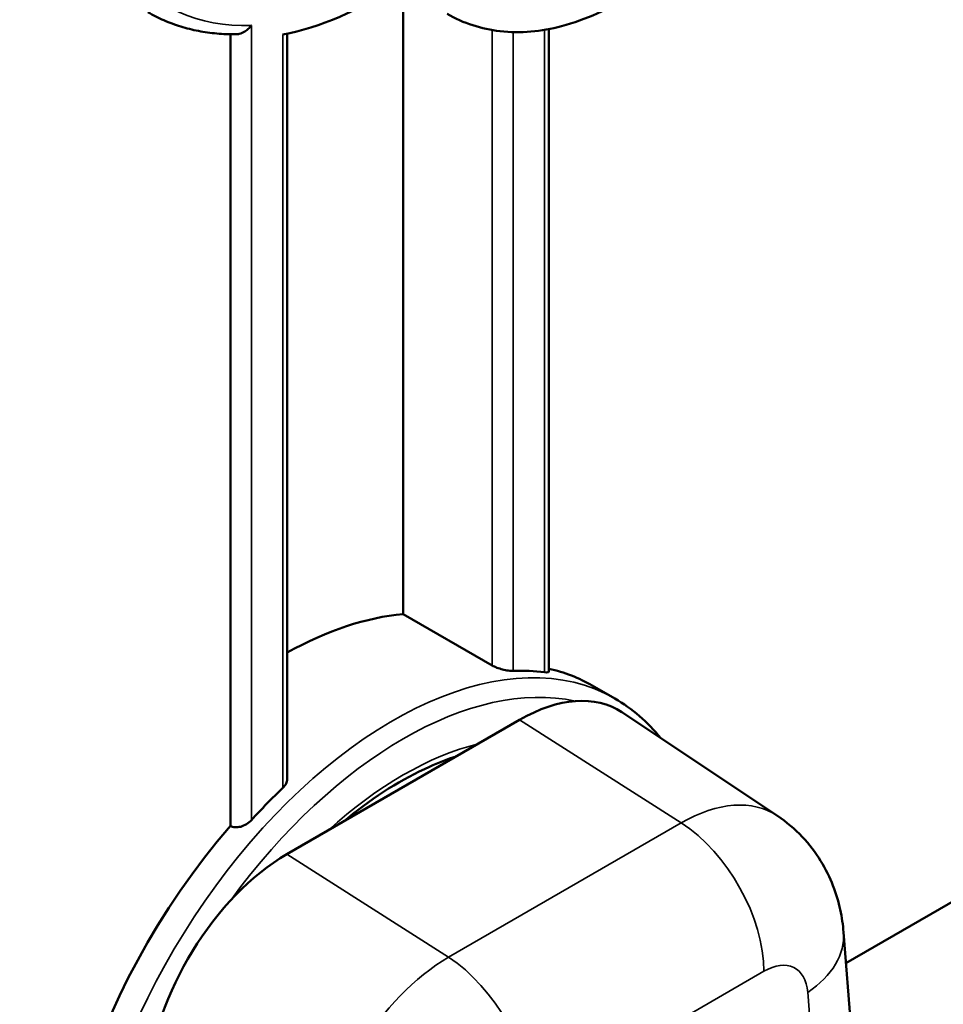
# Model space of a CAD drawing. Header units: millimetres. Extents: x 0 to 14369, y -869 to 2970.
# Tile 588 of 656: x 3619 to 3638, y 1488 to 1508. Entities that reach past the tile are written whole.
import ezdxf

# ---------------------------------------------------------------- set-up
doc = ezdxf.new("R2010")
doc.units = ezdxf.units.MM
doc.header["$LTSCALE"] = 10
doc.layers.add('Sichtbar (ISO)', color=7, linetype='Continuous', lineweight=50)
doc.layers.add('Sichtbar schmal (ISO)', color=7, linetype='Continuous', lineweight=35)

msp = doc.modelspace()

# ---------------------------------------------------------------- linework, layer by layer
at = {"layer": 'Sichtbar (ISO)'}
for p, q in [((3626.818, 1496.036), (3626.818, 1508.711)), ((3626.818, 1508.711), (3626.818, 1496.036)), ((3623.318, 1507.786), (3623.318, 1491.746)), ((3624.466, 1492.692), (3624.466, 1507.796)), ((3624.466, 1492.692), (3624.466, 1507.796)), ((3629.77, 1507.892), (3629.77, 1494.873)), ((3629.77, 1507.892), (3629.77, 1494.873)), ((3628.621, 1494.995), (3626.818, 1496.036)), ((3626.818, 1496.036), (3628.621, 1494.995)), ((3630.646, 1494.591), (3631.106, 1494.325)), ((3630.646, 1494.591), (3631.106, 1494.325)), ((3634.398, 1491.949), (3631.249, 1494.047)), ((3629.176, 1493.894), (3624.46, 1491.171)), ((3642.374, 1492.766), (3635.788, 1488.963)), ((3635.738, 1489.591), (3636.02, 1486.039))]:
    msp.add_line(p, q, dxfattribs=at)
for centre, major_axis, start_param, end_param in [((3626.358, 1515.905), (4.5, 7.794), 3.610629, 3.982661), ((3626.358, 1515.905), (-4.5, -7.794), 0.469036, 0.841069), ((3624.343, 1487.838), (4.5, 7.794), 0.385973, 0.766034), ((3624.343, 1487.838), (4.5, 7.794), 0.385973, 0.766034), ((3626.358, 1486.674), (4.5, 7.794), 0.235944, 0.349503), ((3626.358, 1486.674), (4.5, 7.794), 0.235944, 0.349503), ((3626.146, 1486.797), (4.5, 7.794), 0, 0.179668), ((3629.176, 1490.628), (2, 3.464), 6.246119, 7.068583), ((3626.358, 1486.674), (4.5, 7.794), 1.10176, 1.209071), ((3626.358, 1486.674), (-4.5, -7.794), 4.243353, 4.350663), ((3626.146, 1486.797), (4.5, 7.794), 1.245952, 2.711181), ((3624.46, 1487.905), (2, 3.464), 0.785398, 2.268928)]:
    msp.add_ellipse(centre, major_axis=major_axis, ratio=0.57735, start_param=start_param, end_param=end_param, dxfattribs=at)
for points, knots in [([(3627.707, 1508.198), (3628.036, 1508.008), (3628.405, 1507.891), (3629.194, 1507.802), (3629.615, 1507.842), (3630.514, 1508.077), (3630.99, 1508.298), (3631.935, 1508.905), (3632.401, 1509.303), (3633.254, 1510.217), (3633.641, 1510.732), (3634.304, 1511.828), (3634.581, 1512.409), (3635, 1513.589), (3635.143, 1514.189), (3635.23, 1514.996), (3635.243, 1515.217), (3635.243, 1515.435)], [3.926991, 3.926991, 3.926991, 3.926991, 4.173567, 4.173567, 4.444852, 4.444852, 4.768405, 4.768405, 5.116735, 5.116735, 5.462757, 5.462757, 5.806032, 5.806032, 6.151161, 6.151161, 6.283185, 6.283185, 6.283185, 6.283185]), ([(3621.646, 1508.233), (3621.751, 1508.173), (3621.859, 1508.118), (3622.081, 1508.021), (3622.195, 1507.979), (3622.428, 1507.907), (3622.548, 1507.877), (3622.791, 1507.83), (3622.915, 1507.812), (3623.167, 1507.79), (3623.295, 1507.784), (3623.425, 1507.785)], [3.9269908, 3.9269908, 3.9269908, 3.9269908, 3.9923302, 3.9923302, 4.0576695, 4.0576695, 4.1230089, 4.1230089, 4.1883483, 4.1883483, 4.2536876, 4.2536876, 4.2536876, 4.2536876]), ([(3621.646, 1508.233), (3621.751, 1508.173), (3621.859, 1508.118), (3622.081, 1508.021), (3622.195, 1507.979), (3622.428, 1507.907), (3622.548, 1507.877), (3622.791, 1507.83), (3622.915, 1507.812), (3623.167, 1507.79), (3623.295, 1507.784), (3623.425, 1507.785)], [3.9269908, 3.9269908, 3.9269908, 3.9269908, 3.9923302, 3.9923302, 4.0576695, 4.0576695, 4.1230089, 4.1230089, 4.1883483, 4.1883483, 4.2536876, 4.2536876, 4.2536876, 4.2536876]), ([(3623.742, 1507.965), (3623.742, 1507.964), (3623.741, 1507.964), (3623.722, 1507.939), (3623.702, 1507.917), (3623.658, 1507.878), (3623.635, 1507.86), (3623.574, 1507.822), (3623.536, 1507.805), (3623.473, 1507.789), (3623.448, 1507.785), (3623.425, 1507.785)], [-0.00029012, -0.00029012, -0.00029012, -0.00029012, 0, 0, 0.00898379, 0.00898379, 0.01779711, 0.01779711, 0.03045506, 0.03045506, 0.03837178, 0.03837178, 0.03837178, 0.03837178]), ([(3623.425, 1507.785), (3623.448, 1507.785), (3623.473, 1507.789), (3623.536, 1507.805), (3623.574, 1507.822), (3623.635, 1507.86), (3623.658, 1507.878), (3623.702, 1507.917), (3623.722, 1507.939), (3623.741, 1507.964), (3623.742, 1507.964), (3623.742, 1507.965)], [-0.03837178, -0.03837178, -0.03837178, -0.03837178, -0.03045506, -0.03045506, -0.01779711, -0.01779711, -0.00898379, -0.00898379, 0, 0, 0.00029012, 0.00029012, 0.00029012, 0.00029012]), ([(3628.621, 1494.995), (3628.648, 1494.98), (3628.681, 1494.964), (3628.753, 1494.937), (3628.792, 1494.925), (3628.868, 1494.905), (3628.909, 1494.897), (3628.985, 1494.887), (3629.019, 1494.886), (3629.045, 1494.887)], [0.09514524, 0.09514524, 0.09514524, 0.09514524, 0.10638385, 0.10638385, 0.11762247, 0.11762247, 0.13007536, 0.13007536, 0.14252826, 0.14252826, 0.14252826, 0.14252826]), ([(3629.045, 1494.887), (3629.019, 1494.886), (3628.985, 1494.887), (3628.909, 1494.897), (3628.868, 1494.905), (3628.792, 1494.925), (3628.753, 1494.937), (3628.681, 1494.964), (3628.648, 1494.98), (3628.621, 1494.995)], [-0.14252826, -0.14252826, -0.14252826, -0.14252826, -0.13007536, -0.13007536, -0.11762247, -0.11762247, -0.10638385, -0.10638385, -0.09514524, -0.09514524, -0.09514524, -0.09514524]), ([(3629.682, 1494.86), (3629.709, 1494.856), (3629.733, 1494.855), (3629.762, 1494.86), (3629.77, 1494.865), (3629.77, 1494.873)], [0.1473089, 0.1473089, 0.1473089, 0.1473089, 0.16081316, 0.16081316, 0.17321709, 0.17321709, 0.17321709, 0.17321709]), ([(3629.77, 1494.873), (3629.77, 1494.865), (3629.762, 1494.86), (3629.733, 1494.855), (3629.709, 1494.856), (3629.682, 1494.86)], [-0.17321709, -0.17321709, -0.17321709, -0.17321709, -0.16081316, -0.16081316, -0.1473089, -0.1473089, -0.1473089, -0.1473089]), ([(3627.893, 1493.153), (3627.714, 1493.096), (3627.533, 1493.026), (3626.804, 1492.701), (3626.242, 1492.349), (3625.668, 1491.882), (3625.641, 1491.86), (3625.614, 1491.837)], [1.3523772, 1.3523772, 1.3523772, 1.3523772, 1.4579955, 1.4579955, 1.771581, 1.771581, 1.7871482, 1.7871482, 1.7871482, 1.7871482]), ([(3627.893, 1493.153), (3627.714, 1493.096), (3627.533, 1493.026), (3626.804, 1492.701), (3626.242, 1492.349), (3625.668, 1491.882), (3625.641, 1491.86), (3625.614, 1491.837)], [1.3523772, 1.3523772, 1.3523772, 1.3523772, 1.4579955, 1.4579955, 1.771581, 1.771581, 1.7871482, 1.7871482, 1.7871482, 1.7871482]), ([(3624.379, 1492.515), (3624.405, 1492.54), (3624.428, 1492.57), (3624.459, 1492.632), (3624.466, 1492.663), (3624.466, 1492.692)], [0.04651531, 0.04651531, 0.04651531, 0.04651531, 0.05838698, 0.05838698, 0.06998695, 0.06998695, 0.06998695, 0.06998695]), ([(3624.466, 1492.692), (3624.466, 1492.663), (3624.459, 1492.632), (3624.428, 1492.57), (3624.405, 1492.54), (3624.379, 1492.515)], [-0.06998695, -0.06998695, -0.06998695, -0.06998695, -0.05838698, -0.05838698, -0.04651531, -0.04651531, -0.04651531, -0.04651531]), ([(3623.318, 1491.746), (3623.344, 1491.731), (3623.378, 1491.721), (3623.45, 1491.715), (3623.489, 1491.72), (3623.564, 1491.74), (3623.605, 1491.757), (3623.681, 1491.804), (3623.715, 1491.833), (3623.742, 1491.862)], [0, 0, 0, 0, 0.01126144, 0.01126144, 0.02252289, 0.02252289, 0.03506677, 0.03506677, 0.04761065, 0.04761065, 0.04761065, 0.04761065]), ([(3623.742, 1491.862), (3623.715, 1491.833), (3623.681, 1491.804), (3623.605, 1491.757), (3623.564, 1491.74), (3623.489, 1491.72), (3623.45, 1491.715), (3623.378, 1491.721), (3623.344, 1491.731), (3623.318, 1491.746)], [-0.04761065, -0.04761065, -0.04761065, -0.04761065, -0.03506677, -0.03506677, -0.02252289, -0.02252289, -0.01126144, -0.01126144, 0, 0, 0, 0]), ([(3635.738, 1489.591), (3635.727, 1489.738), (3635.705, 1489.891), (3635.637, 1490.206), (3635.589, 1490.369), (3635.46, 1490.701), (3635.378, 1490.871), (3635.171, 1491.206), (3635.046, 1491.372), (3634.752, 1491.682), (3634.583, 1491.825), (3634.398, 1491.949)], [0.0872665, 0.0872665, 0.0872665, 0.0872665, 0.2194795, 0.2194795, 0.3516926, 0.3516926, 0.4839057, 0.4839057, 0.6161187, 0.6161187, 0.7483318, 0.7483318, 0.7483318, 0.7483318]), ([(3755.304, 1489.847), (3731.733, 1476.238), (3708.109, 1462.658), (3666.194, 1438.664), (3647.923, 1428.24), (3629.622, 1417.833)], [0, 0, 0, 0, 10.000026, 10.000026, 17.703217, 17.703217, 17.703217, 17.703217])]:
    msp.add_open_spline(points, degree=3, knots=knots, dxfattribs=at)
msp.add_open_spline([(3632.035, 1493.523), (3631.771, 1493.851), (3631.458, 1494.122), (3631.106, 1494.325)], degree=3, dxfattribs=at)
msp.add_open_spline([(3632.035, 1493.523), (3631.771, 1493.851), (3631.458, 1494.122), (3631.106, 1494.325)], degree=3, dxfattribs=at)
at = {"layer": 'Sichtbar schmal (ISO)'}
for p, q in [((3623.742, 1491.862), (3623.742, 1507.965)), ((3623.742, 1507.965), (3623.742, 1491.862)), ((3623.318, 1507.786), (3623.318, 1491.746)), ((3624.379, 1507.778), (3624.379, 1492.515)), ((3624.379, 1492.515), (3624.379, 1507.778)), ((3628.621, 1507.871), (3628.621, 1494.995)), ((3628.621, 1494.995), (3628.621, 1507.871)), ((3629.045, 1494.887), (3629.045, 1507.831)), ((3629.045, 1507.831), (3629.045, 1494.887)), ((3629.682, 1507.876), (3629.682, 1494.86)), ((3629.682, 1494.86), (3629.682, 1507.876)), ((3632.451, 1491.805), (3629.176, 1493.894)), ((3627.735, 1489.082), (3632.451, 1491.805)), ((3624.46, 1491.171), (3627.735, 1489.082)), ((3634.126, 1488.799), (3629.41, 1486.077)), ((3635.295, 1484.821), (3635.014, 1488.373))]:
    msp.add_line(p, q, dxfattribs=at)
for centre, major_axis, ratio, start_param, end_param in [((3626.358, 1515.905), (-3.9, -6.755), 0.57735, 5.497787, 6.976345), ((3626.358, 1515.905), (-4.35, -7.534), 0.57735, 5.497787, 6.629304), ((3626.358, 1515.905), (-4.35, -7.534), 0.57735, 5.497787, 6.629304), ((3626.606, 1486.531), (4.5, 7.794), 0.57735, 0, 2.681046), ((3626.606, 1486.531), (4.5, 7.794), 0.57735, 0, 2.681046), ((3626.818, 1486.409), (4.35, 7.534), 0.57735, 0.18281, 1.387987), ((3626.818, 1486.409), (4.35, 7.534), 0.57735, 0.18281, 1.387987), ((3626.818, 1486.409), (3.9, 6.755), 0.57735, 0.507151, 1.063645), ((3626.818, 1486.409), (-3.9, -6.755), 0.57735, 3.648744, 4.205238), ((3632.451, 1488.737), (1.879, 3.254), 0.57735, 6.246119, 7.068583), ((3632.358, 1489.82), (-1.25, 2.165), 0.57735, 3.926991, 5.445427), ((3633.246, 1489.393), (2.492, 0.197), 0.625473, 5.450176, 6.283185), ((3627.735, 1486.015), (1.879, 3.254), 0.57735, 0.785398, 2.268928), ((3627.642, 1487.097), (1.25, -2.165), 0.57735, 0.785398, 2.303835), ((3634.126, 1487.77), (0.63, 1.092), 0.57735, 5.585054, 7.068583)]:
    msp.add_ellipse(centre, major_axis=major_axis, ratio=ratio, start_param=start_param, end_param=end_param, dxfattribs=at)
msp.add_open_spline([(3629.294, 1426.061), (3671.422, 1449.97), (3713.382, 1473.989), (3755.174, 1498.118)], degree=3, dxfattribs=at)

doc.saveas('drawing.dxf')
